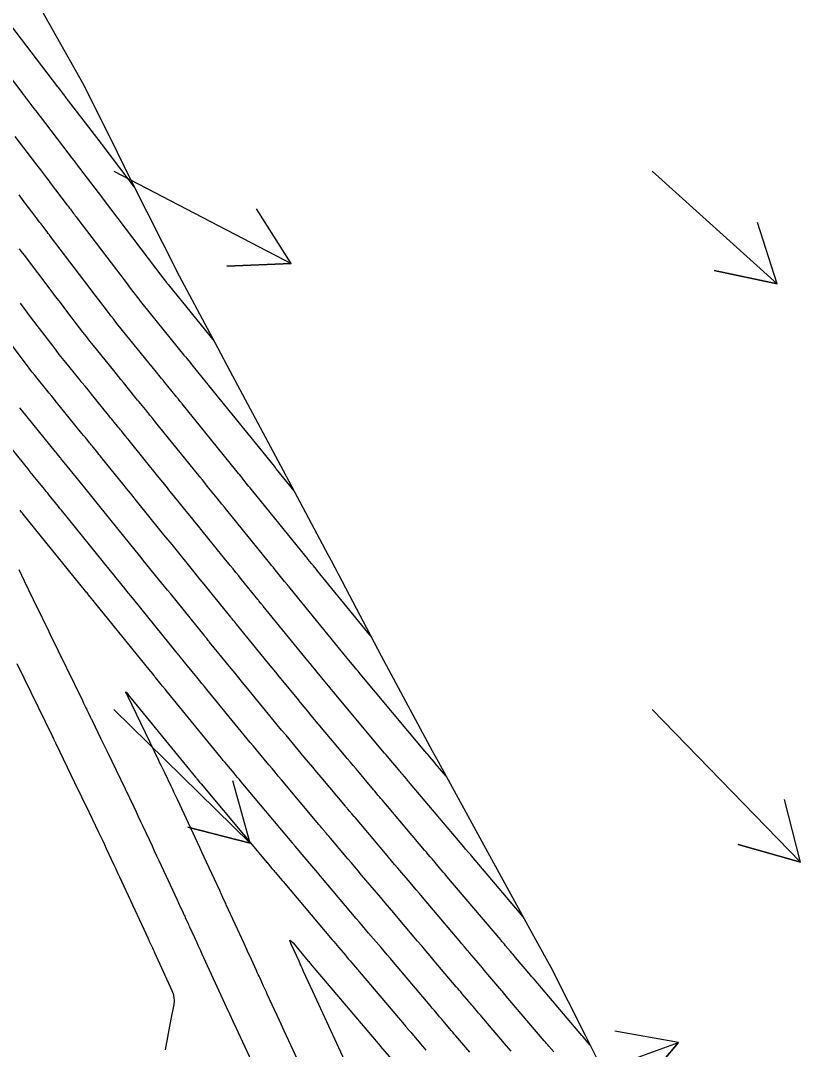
# Model space of a CAD drawing. Extents: x 954385 to 988206, y 1868364 to 1924553.
# Drawn here: x 957448.5 to 957520.9, y 1920437.4 to 1920532.9 of the extents above; entities that cross this region are included whole.
import ezdxf

# ---------------------------------------------------------------- set-up
doc = ezdxf.new("R2010")
doc.units = 0
for name, color, linetype in [('Default', 7, 'Continuous'), ('Ex_Major Contours', 7, 'Continuous'), ('Ex_Minor Contours', 7, 'Continuous'), ('Perimeter', 7, 'Continuous'), ('Slopes', 7, 'Continuous')]:
    doc.layers.add(name, color=color, linetype=linetype)

msp = doc.modelspace()

# ---------------------------------------------------------------- linework, layer by layer
at = {"layer": 'Default'}
msp.add_arc((966995.782, 1926764.927), 11459.156, 211.4606918, 214.0750737, dxfattribs=at)
at = {"layer": 'Ex_Major Contours'}
for points in [[(957444.142, 1920532.009), (957448.568, 1920526.218), (957448.71, 1920526.032), (957448.852, 1920525.846), (957448.995, 1920525.659), (957449.137, 1920525.473), (957449.707, 1920524.727), (957449.849, 1920524.541), (957449.992, 1920524.355), (957450.135, 1920524.169), (957450.277, 1920523.982), (957452.851, 1920520.628), (957452.981, 1920520.458), (957453.112, 1920520.287), (957453.373, 1920519.947), (957453.439, 1920519.861), (957453.504, 1920519.776), (957453.569, 1920519.691), (957453.634, 1920519.605), (957455.668, 1920516.929), (957455.783, 1920516.778), (957455.974, 1920516.526), (957456.05, 1920516.426), (957456.127, 1920516.325), (957461.685, 1920509.017), (957462.009, 1920508.592), (957462.049, 1920508.539), (957462.09, 1920508.486), (957462.132, 1920508.434), (957462.174, 1920508.382), (957466.443, 1920503.119)], [(957501.374, 1920437.751), (957500.708, 1920438.523), (957500.69, 1920438.543), (957500.672, 1920438.564), (957500.602, 1920438.646), (957496.148, 1920443.887), (957496.048, 1920444.004), (957495.924, 1920444.15), (957495.849, 1920444.238), (957494.427, 1920445.914), (957494.312, 1920446.049), (957494.198, 1920446.184), (957494.083, 1920446.318), (957493.969, 1920446.453), (957493.511, 1920446.993), (957493.396, 1920447.128), (957493.282, 1920447.263), (957493.167, 1920447.398), (957493.053, 1920447.533), (957488.059, 1920453.422), (957487.885, 1920453.626), (957487.712, 1920453.83), (957487.539, 1920454.034), (957487.366, 1920454.239), (957486.675, 1920455.056), (957486.502, 1920455.26), (957486.329, 1920455.465), (957486.156, 1920455.669), (957485.983, 1920455.873), (957482.031, 1920460.543), (957481.917, 1920460.678), (957481.803, 1920460.813), (957481.745, 1920460.88), (957481.688, 1920460.947), (957481.361, 1920461.333), (957481.297, 1920461.408), (957481.233, 1920461.484), (957481.169, 1920461.56), (957481.106, 1920461.635), (957479.618, 1920463.413), (957479.348, 1920463.734), (957479.079, 1920464.056), (957478.81, 1920464.377), (957478.541, 1920464.699), (957475.467, 1920468.369), (957475.133, 1920468.769), (957474.8, 1920469.171), (957474.468, 1920469.573), (957474.137, 1920469.976), (957472.817, 1920471.591), (957472.487, 1920471.995), (957472.156, 1920472.399), (957471.826, 1920472.803), (957471.496, 1920473.207), (957468.507, 1920476.862), (957468.483, 1920476.891), (957468.459, 1920476.921), (957468.435, 1920476.95), (957468.411, 1920476.979), (957468.316, 1920477.097), (957468.268, 1920477.156), (957468.22, 1920477.215), (957468.106, 1920477.355), (957468.079, 1920477.388), (957468.052, 1920477.421), (957468.025, 1920477.454), (957467.998, 1920477.487), (957465.871, 1920480.112), (957465.508, 1920480.56), (957465.144, 1920481.009), (957464.781, 1920481.457), (957464.417, 1920481.906), (957462.902, 1920483.775), (957462.529, 1920484.236), (957462.155, 1920484.697), (957461.782, 1920485.158), (957461.409, 1920485.619), (957459.367, 1920488.144), (957459.016, 1920488.577), (957458.665, 1920489.011), (957458.314, 1920489.444), (957457.963, 1920489.878), (957456.086, 1920492.197), (957455.972, 1920492.338), (957455.858, 1920492.479), (957455.744, 1920492.619), (957455.629, 1920492.76), (957455.1, 1920493.411), (957455.022, 1920493.507), (957454.944, 1920493.603), (957454.866, 1920493.698), (957454.789, 1920493.794), (957454.478, 1920494.177), (957454.322, 1920494.369), (957454.167, 1920494.56), (957451.806, 1920497.472), (957451.58, 1920497.751), (957451.355, 1920498.029), (957451.129, 1920498.307), (957450.903, 1920498.586), (957450, 1920499.699), (957449.775, 1920499.978), (957449.553, 1920500.259), (957449.332, 1920500.542), (957449.114, 1920500.826), (957446.06, 1920504.842)], [(957478.571, 1920436.319), (957475.619, 1920442.736), (957475.403, 1920443.206), (957475.187, 1920443.676), (957474.754, 1920444.615), (957474.646, 1920444.85), (957474.538, 1920445.085), (957474.43, 1920445.32), (957474.322, 1920445.555), (957473.595, 1920447.138), (957473.489, 1920447.4), (957473.482, 1920447.505), (957473.574, 1920447.454), (957473.766, 1920447.247), (957475.183, 1920445.572), (957475.231, 1920445.516), (957475.373, 1920445.348), (957481.668, 1920437.923), (957481.727, 1920437.854), (957481.844, 1920437.716), (957481.903, 1920437.647), (957483.487, 1920435.784)]]:
    msp.add_lwpolyline(points, dxfattribs=at)
at = {"layer": 'Ex_Minor Contours'}
for points in [[(957459.028, 1920517.455), (957458.558, 1920518.072), (957458.543, 1920518.092), (957456.046, 1920521.378), (957456.014, 1920521.419), (957455.983, 1920521.46), (957455.873, 1920521.604), (957455.857, 1920521.624), (957452.619, 1920525.845), (957452.561, 1920525.92), (957452.503, 1920525.996), (957452.445, 1920526.072), (957452.387, 1920526.148), (957452.097, 1920526.528), (957451.981, 1920526.679), (957451.923, 1920526.755), (957446.556, 1920533.776)], [(957447.936, 1920522.12), (957449.844, 1920519.632), (957449.959, 1920519.483), (957450.074, 1920519.333), (957450.189, 1920519.183), (957450.304, 1920519.033), (957450.764, 1920518.433), (957450.879, 1920518.283), (957450.993, 1920518.133), (957451.108, 1920517.983), (957451.222, 1920517.832), (957452.794, 1920515.765), (957452.868, 1920515.667), (957452.943, 1920515.568), (957453.018, 1920515.47), (957453.092, 1920515.372), (957453.391, 1920514.979), (957453.466, 1920514.88), (957453.54, 1920514.782), (957453.615, 1920514.684), (957453.69, 1920514.585), (957458.258, 1920508.58), (957458.655, 1920508.058), (957459.316, 1920507.188), (957459.449, 1920507.014), (957459.584, 1920506.842), (957459.72, 1920506.671), (957459.857, 1920506.5), (957463.634, 1920501.844), (957463.778, 1920501.667), (957463.921, 1920501.49), (957464.208, 1920501.136), (957464.351, 1920500.96), (957464.495, 1920500.783), (957465.693, 1920499.305), (957465.751, 1920499.235), (957465.846, 1920499.117), (957465.884, 1920499.071), (957465.922, 1920499.024), (957472, 1920491.515), (957472.071, 1920491.428), (957472.159, 1920491.319), (957472.211, 1920491.254), (957473.854, 1920489.228)], [(957480.997, 1920475.733), (957475.978, 1920481.87), (957475.964, 1920481.887), (957475.935, 1920481.923), (957475.658, 1920482.262), (957475.611, 1920482.32), (957475.564, 1920482.378), (957475.517, 1920482.436), (957475.47, 1920482.494), (957475.153, 1920482.885), (957475.035, 1920483.03), (957474.977, 1920483.102), (957469.916, 1920489.345), (957469.793, 1920489.496), (957469.671, 1920489.647), (957469.549, 1920489.799), (957469.426, 1920489.95), (957468.937, 1920490.554), (957468.815, 1920490.705), (957468.693, 1920490.856), (957468.571, 1920491.008), (957468.448, 1920491.159), (957463.463, 1920497.317), (957463.42, 1920497.37), (957463.377, 1920497.423), (957463.334, 1920497.475), (957463.292, 1920497.528), (957463.12, 1920497.739), (957463.077, 1920497.791), (957463.035, 1920497.844), (957462.992, 1920497.897), (957462.949, 1920497.95), (957462.137, 1920498.951), (957461.991, 1920499.131), (957461.844, 1920499.312), (957461.697, 1920499.493), (957461.551, 1920499.673), (957460.965, 1920500.396), (957460.818, 1920500.577), (957460.672, 1920500.757), (957460.525, 1920500.938), (957460.379, 1920501.119), (957457.54, 1920504.618), (957457.307, 1920504.907), (957457.078, 1920505.197), (957456.85, 1920505.49), (957456.624, 1920505.784), (957455.727, 1920506.963), (957455.279, 1920507.553), (957454.83, 1920508.142), (957451.253, 1920512.846), (957451.142, 1920512.992), (957451.031, 1920513.138), (957450.92, 1920513.284), (957450.808, 1920513.431), (957450.364, 1920514.016), (957450.253, 1920514.162), (957450.142, 1920514.309), (957450.03, 1920514.455), (957449.919, 1920514.601), (957448.811, 1920516.059), (957448.647, 1920516.275), (957448.483, 1920516.49), (957448.319, 1920516.705)], [(957487.993, 1920462.723), (957486.973, 1920463.928), (957486.961, 1920463.942), (957486.28, 1920464.743), (957486.257, 1920464.77), (957486.234, 1920464.798), (957486.212, 1920464.825), (957486.189, 1920464.852), (957486.006, 1920465.07), (957480.004, 1920472.238), (957479.903, 1920472.358), (957479.803, 1920472.479), (957479.703, 1920472.6), (957479.604, 1920472.721), (957479.107, 1920473.329), (957478.809, 1920473.693), (957473.488, 1920480.2), (957473.457, 1920480.239), (957473.394, 1920480.315), (957473.363, 1920480.353), (957473.141, 1920480.626), (957473.1, 1920480.676), (957473.06, 1920480.726), (957473.02, 1920480.775), (957472.979, 1920480.825), (957472.098, 1920481.912), (957471.938, 1920482.11), (957471.777, 1920482.308), (957471.617, 1920482.506), (957471.457, 1920482.703), (957467.62, 1920487.437), (957467.393, 1920487.717), (957467.166, 1920487.997), (957466.939, 1920488.278), (957466.712, 1920488.558), (957465.804, 1920489.68), (957465.577, 1920489.961), (957465.35, 1920490.241), (957465.123, 1920490.522), (957464.896, 1920490.802), (957461.004, 1920495.611), (957460.937, 1920495.693), (957460.871, 1920495.775), (957460.804, 1920495.857), (957460.738, 1920495.939), (957460.471, 1920496.266), (957460.404, 1920496.348), (957460.338, 1920496.43), (957460.271, 1920496.512), (957460.205, 1920496.594), (957459.587, 1920497.356), (957459.462, 1920497.51), (957459.337, 1920497.664), (957459.212, 1920497.818), (957459.087, 1920497.973), (957458.009, 1920499.302), (957457.788, 1920499.575), (957457.566, 1920499.848), (957457.345, 1920500.121), (957457.123, 1920500.394), (957455.223, 1920502.737), (957454.895, 1920503.143), (957454.571, 1920503.553), (957454.25, 1920503.965), (957453.932, 1920504.379), (957452.668, 1920506.042), (957452.352, 1920506.458), (957452.035, 1920506.873), (957451.719, 1920507.289), (957451.403, 1920507.705), (957448.816, 1920511.106), (957448.669, 1920511.3), (957448.521, 1920511.494), (957448.373, 1920511.689)], [(957495.154, 1920449.662), (957490.329, 1920455.35), (957490.27, 1920455.42), (957490.212, 1920455.489), (957490.153, 1920455.558), (957490.095, 1920455.627), (957489.801, 1920455.974), (957489.625, 1920456.182), (957484.504, 1920462.232), (957484.445, 1920462.303), (957484.37, 1920462.392), (957484.325, 1920462.445), (957483.889, 1920462.958), (957483.811, 1920463.049), (957483.734, 1920463.141), (957483.657, 1920463.233), (957483.58, 1920463.324), (957482.858, 1920464.187), (957482.712, 1920464.361), (957482.566, 1920464.536), (957482.42, 1920464.71), (957482.274, 1920464.884), (957477.736, 1920470.303), (957477.518, 1920470.564), (957477.302, 1920470.825), (957477.086, 1920471.086), (957476.871, 1920471.349), (957476.012, 1920472.399), (957475.797, 1920472.662), (957475.582, 1920472.925), (957475.367, 1920473.187), (957475.152, 1920473.45), (957470.997, 1920478.531), (957470.963, 1920478.573), (957470.929, 1920478.615), (957470.843, 1920478.721), (957470.809, 1920478.763), (957470.792, 1920478.784), (957470.623, 1920478.99), (957470.59, 1920479.032), (957470.556, 1920479.073), (957470.522, 1920479.115), (957470.489, 1920479.156), (957468.985, 1920481.012), (957468.723, 1920481.335), (957468.461, 1920481.658), (957468.199, 1920481.981), (957467.937, 1920482.305), (957465.324, 1920485.528), (957464.992, 1920485.937), (957464.66, 1920486.347), (957464.329, 1920486.757), (957463.997, 1920487.167), (957462.671, 1920488.806), (957462.339, 1920489.216), (957462.008, 1920489.626), (957461.676, 1920490.036), (957461.344, 1920490.446), (957458.545, 1920493.904), (957458.454, 1920494.015), (957458.364, 1920494.127), (957458.274, 1920494.238), (957458.183, 1920494.349), (957457.822, 1920494.794), (957457.731, 1920494.905), (957457.641, 1920495.017), (957457.551, 1920495.128), (957457.46, 1920495.239), (957457.032, 1920495.766), (957456.931, 1920495.891), (957456.83, 1920496.016), (957456.728, 1920496.142), (957456.627, 1920496.267), (957455.053, 1920498.208), (957454.757, 1920498.573), (957454.46, 1920498.939), (957454.164, 1920499.304), (957453.868, 1920499.669), (957452.658, 1920501.161), (957452.358, 1920501.533), (957452.062, 1920501.906), (957451.769, 1920502.283), (957451.479, 1920502.661), (957449.487, 1920505.28), (957449.139, 1920505.737), (957448.792, 1920506.194), (957448.444, 1920506.651)], [(957497.975, 1920437.138), (957497.537, 1920437.653), (957497.427, 1920437.782), (957497.318, 1920437.91), (957497.209, 1920438.039), (957497.099, 1920438.168), (957493.728, 1920442.134), (957493.601, 1920442.284), (957493.474, 1920442.433), (957493.219, 1920442.733), (957493.156, 1920442.807), (957493.092, 1920442.882), (957493.028, 1920442.957), (957492.965, 1920443.032), (957492.048, 1920444.112), (957491.874, 1920444.317), (957491.7, 1920444.522), (957491.526, 1920444.727), (957491.352, 1920444.932), (957490.195, 1920446.296), (957489.945, 1920446.592), (957489.694, 1920446.888), (957489.443, 1920447.184), (957489.192, 1920447.479), (957485.788, 1920451.493), (957485.5, 1920451.832), (957485.213, 1920452.171), (957484.926, 1920452.51), (957484.638, 1920452.85), (957483.49, 1920454.207), (957483.202, 1920454.547), (957482.915, 1920454.886), (957482.628, 1920455.225), (957482.341, 1920455.565), (957479.557, 1920458.854), (957479.431, 1920459.003), (957479.22, 1920459.251), (957479.178, 1920459.301), (957479.136, 1920459.351), (957479.094, 1920459.4), (957479.052, 1920459.45), (957478.833, 1920459.708), (957478.783, 1920459.767), (957478.732, 1920459.827), (957478.682, 1920459.887), (957478.632, 1920459.946), (957476.378, 1920462.639), (957475.985, 1920463.108), (957475.593, 1920463.576), (957475.2, 1920464.045), (957474.808, 1920464.514), (957473.12, 1920466.53), (957472.708, 1920467.022), (957472.298, 1920467.516), (957471.89, 1920468.012), (957471.483, 1920468.508), (957469.425, 1920471.025), (957469.078, 1920471.449), (957468.731, 1920471.873), (957468.384, 1920472.298), (957468.037, 1920472.722), (957466.017, 1920475.193), (957465.986, 1920475.23), (957465.955, 1920475.268), (957465.924, 1920475.306), (957465.894, 1920475.343), (957465.75, 1920475.52), (957465.71, 1920475.57), (957465.67, 1920475.619), (957465.589, 1920475.719), (957465.548, 1920475.768), (957465.508, 1920475.818), (957462.372, 1920479.687), (957462.1, 1920480.023), (957461.828, 1920480.359), (957461.556, 1920480.695), (957461.283, 1920481.031), (957460.194, 1920482.374), (957459.922, 1920482.71), (957459.65, 1920483.046), (957459.378, 1920483.382), (957459.106, 1920483.718), (957455.815, 1920487.787), (957455.569, 1920488.091), (957455.323, 1920488.396), (957455.076, 1920488.7), (957454.83, 1920489.004), (957453.627, 1920490.491), (957453.489, 1920490.661), (957453.351, 1920490.831), (957453.213, 1920491.001), (957453.075, 1920491.17), (957452.355, 1920492.056), (957452.301, 1920492.122), (957452.247, 1920492.189), (957452.193, 1920492.255), (957452.139, 1920492.322), (957451.869, 1920492.655), (957451.761, 1920492.788), (957451.707, 1920492.854), (957448.551, 1920496.747), (957448.4, 1920496.933)], [(957494.016, 1920437.195), (957493.806, 1920437.442), (957493.596, 1920437.69), (957491.308, 1920440.381), (957491.206, 1920440.502), (957491.104, 1920440.622), (957491.001, 1920440.742), (957490.899, 1920440.863), (957490.489, 1920441.344), (957490.387, 1920441.465), (957490.285, 1920441.585), (957490.183, 1920441.705), (957490.08, 1920441.826), (957489.472, 1920442.542), (957489.337, 1920442.701), (957489.201, 1920442.861), (957489.066, 1920443.02), (957488.931, 1920443.18), (957486.88, 1920445.599), (957486.493, 1920446.056), (957486.106, 1920446.512), (957485.719, 1920446.969), (957485.331, 1920447.425), (957483.517, 1920449.564), (957483.115, 1920450.038), (957482.714, 1920450.512), (957482.312, 1920450.986), (957481.91, 1920451.461), (957480.134, 1920453.56), (957479.818, 1920453.934), (957479.501, 1920454.307), (957479.185, 1920454.681), (957478.869, 1920455.055), (957477.083, 1920457.165), (957476.972, 1920457.296), (957476.861, 1920457.428), (957476.601, 1920457.734), (957476.564, 1920457.778), (957476.527, 1920457.822), (957476.49, 1920457.865), (957476.453, 1920457.909), (957476.305, 1920458.083), (957476.268, 1920458.126), (957476.231, 1920458.17), (957476.195, 1920458.214), (957476.158, 1920458.257), (957472.685, 1920462.406), (957472.396, 1920462.751), (957472.106, 1920463.097), (957471.817, 1920463.442), (957471.528, 1920463.787), (957470.371, 1920465.169), (957470.083, 1920465.514), (957469.795, 1920465.861), (957469.508, 1920466.208), (957469.223, 1920466.557), (957465.769, 1920470.781), (957465.537, 1920471.064), (957465.305, 1920471.348), (957465.073, 1920471.631), (957464.842, 1920471.915), (957463.526, 1920473.523), (957463.489, 1920473.569), (957463.451, 1920473.615), (957463.414, 1920473.661), (957463.376, 1920473.707), (957463.179, 1920473.951), (957463.139, 1920474), (957463.058, 1920474.099), (957463.031, 1920474.132), (957463.017, 1920474.149), (957458.853, 1920479.288), (957458.682, 1920479.499), (957458.511, 1920479.71), (957458.34, 1920479.92), (957458.17, 1920480.131), (957457.486, 1920480.974), (957457.315, 1920481.185), (957457.145, 1920481.396), (957456.974, 1920481.607), (957456.803, 1920481.818), (957452.264, 1920487.43), (957452.122, 1920487.605), (957451.98, 1920487.78), (957451.838, 1920487.956), (957451.696, 1920488.131), (957451.129, 1920488.832), (957450.987, 1920489.008), (957450.845, 1920489.183), (957450.702, 1920489.358), (957450.56, 1920489.533), (957449.611, 1920490.701), (957449.55, 1920490.775), (957449.49, 1920490.85), (957449.338, 1920491.036), (957449.248, 1920491.148), (957445.296, 1920496.022)], [(957490.188, 1920437.1), (957488.888, 1920438.629), (957488.747, 1920438.794), (957488.606, 1920438.96), (957488.465, 1920439.126), (957488.324, 1920439.292), (957487.671, 1920440.06), (957487.575, 1920440.173), (957487.478, 1920440.287), (957487.381, 1920440.401), (957487.284, 1920440.515), (957486.897, 1920440.971), (957486.8, 1920441.085), (957486.703, 1920441.199), (957486.607, 1920441.313), (957486.51, 1920441.428), (957483.093, 1920445.458), (957482.805, 1920445.797), (957482.517, 1920446.137), (957482.23, 1920446.476), (957481.942, 1920446.816), (957480.79, 1920448.174), (957480.502, 1920448.513), (957480.214, 1920448.853), (957479.926, 1920449.192), (957479.639, 1920449.532), (957476.492, 1920453.251), (957476.29, 1920453.49), (957476.088, 1920453.729), (957475.886, 1920453.967), (957475.684, 1920454.206), (957474.609, 1920455.476), (957474.471, 1920455.639), (957474.333, 1920455.802), (957473.964, 1920456.237), (957473.918, 1920456.292), (957473.871, 1920456.348), (957473.777, 1920456.458), (957473.754, 1920456.485), (957473.73, 1920456.513), (957473.707, 1920456.541), (957473.684, 1920456.568), (957468.952, 1920462.22), (957468.786, 1920462.419), (957468.62, 1920462.617), (957468.454, 1920462.815), (957468.288, 1920463.014), (957467.623, 1920463.808), (957467.457, 1920464.006), (957467.292, 1920464.206), (957467.127, 1920464.405), (957466.963, 1920464.605), (957462.113, 1920470.537), (957461.88, 1920470.822), (957461.647, 1920471.107), (957461.036, 1920471.854), (957460.991, 1920471.908), (957460.947, 1920471.963), (957460.903, 1920472.017), (957460.859, 1920472.071), (957460.607, 1920472.381), (957460.581, 1920472.414), (957460.54, 1920472.464), (957460.527, 1920472.48), (957455.334, 1920478.889), (957455.195, 1920479.06), (957455.056, 1920479.231), (957454.778, 1920479.574), (957454.709, 1920479.66), (957454.639, 1920479.746), (957454.57, 1920479.831), (957454.5, 1920479.917), (957448.712, 1920487.073), (957448.638, 1920487.165), (957448.563, 1920487.258), (957448.413, 1920487.443)], [(957448.293, 1920481.938), (957448.549, 1920481.41), (957448.805, 1920480.882), (957450.05, 1920478.316), (957450.343, 1920477.712), (957450.636, 1920477.108), (957450.929, 1920476.505), (957451.222, 1920475.901), (957454.204, 1920469.761), (957454.317, 1920469.53), (957454.536, 1920469.078), (957454.579, 1920468.991), (957454.621, 1920468.903), (957454.748, 1920468.642), (957454.772, 1920468.593), (957454.967, 1920468.195), (957455, 1920468.127), (957455.033, 1920468.059), (957455.066, 1920467.991), (957455.099, 1920467.922), (957455.928, 1920466.2), (957456.077, 1920465.891), (957456.227, 1920465.581), (957456.376, 1920465.271), (957456.525, 1920464.961), (957458.968, 1920459.892), (957459.184, 1920459.44), (957459.399, 1920458.988), (957459.613, 1920458.534), (957459.825, 1920458.08), (957460.67, 1920456.263), (957460.882, 1920455.809), (957461.093, 1920455.354), (957461.305, 1920454.9), (957461.516, 1920454.446), (957463.002, 1920451.252), (957463.067, 1920451.111), (957463.133, 1920450.97), (957463.199, 1920450.829), (957463.264, 1920450.688), (957463.558, 1920450.055), (957463.608, 1920449.948), (957463.658, 1920449.84), (957463.707, 1920449.733), (957463.756, 1920449.626), (957464.029, 1920449.028), (957464.051, 1920448.981), (957464.072, 1920448.933), (957464.127, 1920448.815), (957464.159, 1920448.744), (957464.821, 1920447.303), (957464.935, 1920447.055), (957465.049, 1920446.807), (957465.163, 1920446.559), (957465.276, 1920446.311), (957467.263, 1920441.987), (957467.568, 1920441.324), (957467.873, 1920440.661), (957468.178, 1920439.998), (957468.483, 1920439.335), (957469.868, 1920436.326)], [(957448.123, 1920473.203), (957451.387, 1920466.489), (957451.411, 1920466.439), (957451.435, 1920466.389), (957451.509, 1920466.239), (957451.533, 1920466.189), (957451.649, 1920465.952), (957451.672, 1920465.904), (957451.695, 1920465.856), (957451.718, 1920465.808), (957451.742, 1920465.76), (957453.474, 1920462.161), (957453.733, 1920461.623), (957453.993, 1920461.085), (957454.252, 1920460.547), (957454.511, 1920460.009), (957455.704, 1920457.534), (957455.885, 1920457.158), (957456.064, 1920456.782), (957456.242, 1920456.404), (957456.418, 1920456.026), (957457.122, 1920454.513), (957457.298, 1920454.135), (957457.474, 1920453.757), (957457.65, 1920453.379), (957457.826, 1920453), (957460.304, 1920447.67), (957460.322, 1920447.63), (957460.341, 1920447.59), (957460.386, 1920447.49), (957460.405, 1920447.449), (957460.414, 1920447.429), (957460.702, 1920446.804), (957460.753, 1920446.694), (957460.804, 1920446.583), (957460.855, 1920446.472), (957460.906, 1920446.361), (957462.525, 1920442.834), (957462.642, 1920442.519), (957462.708, 1920442.197), (957462.721, 1920441.87), (957462.683, 1920441.535), (957462.425, 1920440.186), (957462.36, 1920439.848), (957462.296, 1920439.511), (957462.231, 1920439.174), (957462.167, 1920438.836), (957461.878, 1920437.32)], [(957475.346, 1920433.877), (957473.374, 1920438.16), (957472.94, 1920439.102), (957472.506, 1920440.045), (957471.373, 1920442.507), (957471.289, 1920442.69), (957471.204, 1920442.872), (957471.12, 1920443.055), (957471.036, 1920443.238), (957470.7, 1920443.97), (957470.616, 1920444.153), (957470.532, 1920444.335), (957470.448, 1920444.518), (957470.364, 1920444.701), (957469.742, 1920446.058), (957469.61, 1920446.345), (957469.478, 1920446.632), (957469.347, 1920446.919), (957469.215, 1920447.206), (957467.565, 1920450.8), (957467.519, 1920450.901), (957467.473, 1920451.002), (957467.426, 1920451.102), (957467.38, 1920451.203), (957467.129, 1920451.747), (957467.115, 1920451.777), (957467.101, 1920451.807), (957467.088, 1920451.838), (957467.074, 1920451.868), (957467.019, 1920451.988), (957467.005, 1920452.018), (957466.991, 1920452.048), (957466.977, 1920452.078), (957466.964, 1920452.108), (957465.729, 1920454.763), (957465.518, 1920455.216), (957465.308, 1920455.669), (957465.098, 1920456.121), (957464.887, 1920456.574), (957463.027, 1920460.577), (957462.882, 1920460.886), (957462.737, 1920461.194), (957462.591, 1920461.502), (957462.443, 1920461.81), (957461.851, 1920463.039), (957461.703, 1920463.346), (957461.555, 1920463.653), (957461.407, 1920463.96), (957461.259, 1920464.268), (957458.413, 1920470.18), (957458.393, 1920470.222), (957458.373, 1920470.263), (957458.353, 1920470.305), (957458.332, 1920470.347), (957458.251, 1920470.513), (957458.237, 1920470.545), (957458.235, 1920470.558), (957458.246, 1920470.551), (957458.269, 1920470.525), (957458.443, 1920470.31), (957458.457, 1920470.293), (957464.703, 1920462.654), (957464.746, 1920462.602), (957464.789, 1920462.55), (957464.832, 1920462.498), (957464.875, 1920462.447), (957465.091, 1920462.189), (957465.22, 1920462.034), (957471.21, 1920454.879), (957471.23, 1920454.856), (957471.249, 1920454.833), (957471.308, 1920454.763), (957471.328, 1920454.74), (957471.805, 1920454.177), (957471.887, 1920454.079), (957471.97, 1920453.982), (957472.053, 1920453.884), (957472.136, 1920453.786), (957472.586, 1920453.254), (957472.762, 1920453.046), (957472.85, 1920452.942), (957477.411, 1920447.552), (957477.563, 1920447.373), (957477.715, 1920447.194), (957477.866, 1920447.015), (957478.018, 1920446.835), (957478.626, 1920446.119), (957478.777, 1920445.94), (957478.929, 1920445.761), (957479.081, 1920445.582), (957479.233, 1920445.403), (957484.089, 1920439.675), (957484.147, 1920439.607), (957484.205, 1920439.538), (957484.263, 1920439.47), (957484.321, 1920439.401), (957484.554, 1920439.127), (957484.612, 1920439.058), (957484.671, 1920438.99), (957484.729, 1920438.922), (957484.787, 1920438.853), (957485.783, 1920437.682), (957485.946, 1920437.49), (957486.109, 1920437.299)]]:
    msp.add_lwpolyline(points, dxfattribs=at)
at = {"layer": 'Perimeter'}
msp.add_lwpolyline([(957449.338, 1920535.812), (957454.228, 1920527.124), (957456.81, 1920521.94), (957458.678, 1920518.147), (957463.193, 1920509.21), (957466.753, 1920502.538), (957467.889, 1920500.389), (957472.597, 1920491.575), (957477.011, 1920483.333), (957477.308, 1920482.761), (957481.957, 1920473.903), (957486.697, 1920465.104), (957487.238, 1920464.099), (957491.494, 1920456.34), (957496.296, 1920447.579), (957497.704, 1920445.014), (957500.907, 1920438.688), (957505.385, 1920429.706)], dxfattribs=at)
at = {"layer": 'Slopes'}
for points in [[(957457.131, 1920518.928), (957473.608, 1920510.348), (957467.614, 1920510.087), (957473.608, 1920510.348), (957470.385, 1920515.409)], [(957507.131, 1920518.928), (957518.739, 1920508.45), (957512.872, 1920509.704), (957518.739, 1920508.45), (957516.892, 1920514.158)], [(957457.131, 1920468.928), (957469.8, 1920456.514), (957463.989, 1920458.007), (957469.8, 1920456.514), (957468.189, 1920462.293)], [(957507.131, 1920468.928), (957520.892, 1920454.751), (957515.121, 1920456.39), (957520.892, 1920454.751), (957519.426, 1920460.569)], [(957457.131, 1920418.928), (957509.565, 1920438.022), (957505.709, 1920433.425), (957509.565, 1920438.022), (957503.656, 1920439.063)]]:
    msp.add_lwpolyline(points, dxfattribs=at)

doc.saveas('drawing.dxf')
